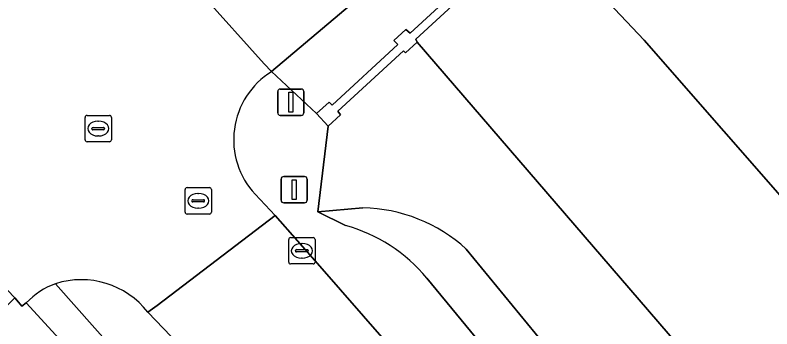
# Model space of a CAD drawing. Extents: x 160455 to 162082, y 388339 to 389736.
# Drawn here: x 160975.63 to 161004.33, y 389332.88 to 389344.78 of the extents above; entities that cross this region are included whole.
import ezdxf

# ---------------------------------------------------------------- set-up
doc = ezdxf.new("R2010")
doc.units = 0
for name, color, linetype in [('IMGEO_Berm_groen', 7, 'Continuous'), ('IMGEO_Erf', 7, 'Continuous'), ('IMGEO_Groenvoorziening', 7, 'Continuous'), ('IMGEO_Kolk', 7, 'Continuous'), ('IMGEO_Muur', 7, 'Continuous'), ('IMGEO_Oever', 7, 'Continuous'), ('IMGEO_Rijbaan_lokaal_gesloten', 7, 'Continuous'), ('IMGEO_Rioolput', 7, 'Continuous'), ('IMGEO_Verkeersbordpaal', 7, 'Continuous'), ('IMGEO_Voetpad_open', 7, 'Continuous'), ('IMGEO_Walbescherming', 7, 'Continuous'), ('IMGEO_Waterloop', 7, 'Continuous')]:
    doc.layers.add(name, color=color, linetype=linetype)

msp = doc.modelspace()

# ---------------------------------------------------------------- linework, layer by layer
at = {"layer": 'IMGEO_Berm_groen'}
msp.add_lwpolyline([(160995.223, 389348.344), (160995.607, 389348.697), (160995.773, 389348.85), (160995.634, 389349.005), (160996.097, 389349.435), (160996.238, 389349.298), (160997.349, 389350.307), (160997.246, 389350.435), (160997.709, 389350.87), (160996.556, 389352.104), (160985.356, 389342.636), (160987.062, 389341.043), (160987.534, 389341.477), (160987.648, 389341.361), (160990.138, 389343.662), (160989.996, 389343.822), (160990.443, 389344.233), (160990.608, 389344.099)], close=True, dxfattribs=at)
for points in [[(160988.155, 389336.798), (160987.113, 389337.322), (160987.498, 389340.572), (160987.062, 389341.043), (160985.356, 389342.636)], [(160984.733, 389337.986), (160985.495, 389337.186), (160987.183, 389335.252), (160989.623, 389332.458), (160992.947, 389328.819), (160999.676, 389320.917), (161010.445, 389307.838), (161014.102, 389303.265)], [(161034.588, 389279.889), (161023.354, 389294.852), (161011.949, 389309.685), (161000, 389324.175), (160991.238, 389334.8)]]:
    msp.add_lwpolyline(points, dxfattribs=at)
for centre, radius, start, end in [((160986.952, 389340.055), 3.034, 121.7415, 222.9966), ((160986.591, 389331.007), 5.998, 39.2209, 74.887)]:
    msp.add_arc(centre, radius, start, end, dxfattribs=at)
at = {"layer": 'IMGEO_Erf'}
msp.add_lwpolyline([(161036.494, 389351.527), (161026.691, 389363.068), (161024.599, 389365.42), (160996.509, 389348.305), (160996.145, 389348.083), (160995.822, 389348.459), (160995.442, 389348.111), (160999.488, 389343.83), (161005.529, 389336.927), (161010.134, 389331.479), (161015.289, 389325.152), (161017.305, 389322.446), (161020.012, 389319.187), (161027.176, 389310.211), (161036.069, 389298.807)], dxfattribs=at)
at = {"layer": 'IMGEO_Groenvoorziening'}
for points in [[(160988.818, 389337.468), (160987.113, 389337.322), (160988.155, 389336.798)], [(161090.794, 389187.019), (161090.723, 389187.167), (161091.311, 389187.458), (161091.377, 389187.322), (161093.446, 389188.332), (161090.058, 389190.13), (161071.43, 389225.591), (161057.222, 389250), (161039.616, 389276.459), (161018.814, 389304.122), (161000, 389327.052), (160992.734, 389335.908)], [(160991.238, 389334.8), (161000, 389324.175), (161011.949, 389309.685), (161023.354, 389294.852), (161034.588, 389279.889)], [(160977.158, 389334.592), (160980.937, 389330.322), (160982.435, 389331.669), (160980.665, 389333.518)]]:
    msp.add_lwpolyline(points, dxfattribs=at)
msp.add_lwpolyline([(160938.166, 389285.49), (160958.376, 389308.295), (160958.517, 389308.217), (160968.065, 389318.948), (160967.858, 389319.117), (160973.691, 389325.611), (160973.489, 389326.584), (160978.149, 389331.58), (160976.054, 389333.864), (160975.891, 389333.741), (160975.754, 389333.895), (160975.615, 389334.058), (160970.49, 389329.042), (160943.335, 389298.069), (160940.727, 389294.929), (160935.207, 389288.877), (160935.351, 389288.713)], close=True, dxfattribs=at)
for centre, radius, start, end in [((160988.715, 389331.515), 5.954, 47.5489, 89.0098), ((160986.591, 389331.007), 5.998, 39.2209, 74.887), ((160978.138, 389331.53), 3.215, 38.1974, 107.7487)]:
    msp.add_arc(centre, radius, start, end, dxfattribs=at)
at = {"layer": 'IMGEO_Kolk'}
for p, q in [((160986.079, 389336.341), (160986.931, 389336.341)), ((160986.004, 389335.415), (160986.004, 389336.267)), ((160986.492, 389336.121), (160986.517, 389336.121)), ((160987.005, 389336.267), (160987.005, 389335.415)), ((160986.263, 389335.835), (160986.263, 389335.847)), ((160986.701, 389335.798), (160986.303, 389335.798)), ((160986.306, 389335.884), (160986.704, 389335.884)), ((160986.747, 389335.847), (160986.747, 389335.835)), ((160986.515, 389335.561), (160986.49, 389335.561)), ((160986.931, 389335.341), (160986.079, 389335.341))]:
    msp.add_line(p, q, dxfattribs=at)
for points in [[(160986.079, 389336.341), (160986.931, 389336.341)], [(160986.004, 389335.415), (160986.004, 389336.267)], [(160987.005, 389336.267), (160987.005, 389335.415)], [(160986.931, 389335.341), (160986.079, 389335.341)]]:
    msp.add_lwpolyline(points, dxfattribs=at)
for centre, radius, start, end in [((160986.081, 389336.265), 0.0765, 91.552, 178.448), ((160986.081, 389336.265), 0.0765, 91.552, 178.448), ((160986.929, 389336.265), 0.0765, 1.552, 88.448), ((160986.929, 389336.265), 0.0765, 1.552, 88.448), ((160986.303, 389335.844), 0.0403, 85.8775, 175.7526), ((160986.3, 389335.834), 0.0366, 178.938, 274.7102), ((160986.704, 389335.841), 0.043, 264.8664, 352.4533), ((160986.708, 389335.846), 0.0386, 1.7309, 96.639), ((160986.081, 389335.417), 0.0765, 181.552, 268.448), ((160986.081, 389335.417), 0.0765, 181.552, 268.448), ((160986.929, 389335.417), 0.0765, 271.552, 358.448), ((160986.929, 389335.417), 0.0765, 271.552, 358.448)]:
    msp.add_arc(centre, radius, start, end, dxfattribs=at)
for centre, major_axis, ratio, start_param, end_param in [((160986.491, 389335.841), (-0.387, 0.002), 0.722429, 4.712389, 7.853982), ((160986.516, 389335.841), (-0.39, 0.002), 0.717154, 1.570796, 4.712389)]:
    msp.add_ellipse(centre, major_axis=major_axis, ratio=ratio, start_param=start_param, end_param=end_param, dxfattribs=at)
at = {"layer": 'IMGEO_Muur'}
msp.add_lwpolyline([(160995.223, 389348.344), (160990.608, 389344.099), (160990.443, 389344.233), (160989.996, 389343.822), (160990.138, 389343.662), (160987.648, 389341.361), (160987.534, 389341.477), (160987.062, 389341.043), (160987.498, 389340.572), (160987.97, 389341.004), (160987.862, 389341.135), (160990.363, 389343.427), (160990.432, 389343.351), (160990.875, 389343.757), (160990.829, 389343.867), (160995.442, 389348.111)], dxfattribs=at)
at = {"layer": 'IMGEO_Oever'}
for points in [[(161004.297, 389328.169), (161000, 389333.16), (160990.875, 389343.757), (160990.432, 389343.351), (160990.363, 389343.427), (160987.862, 389341.135), (160987.97, 389341.004), (160987.498, 389340.572), (160987.113, 389337.322), (160988.818, 389337.468)], [(160992.734, 389335.908), (161000, 389327.052), (161018.814, 389304.122), (161039.616, 389276.459), (161057.222, 389250), (161071.43, 389225.591), (161090.058, 389190.13), (161093.446, 389188.332), (161094.429, 389188.812), (161094.381, 389188.911), (161095.137, 389189.152), (161077.715, 389221.935)]]:
    msp.add_lwpolyline(points, dxfattribs=at)
msp.add_arc((160988.715, 389331.515), 5.954, 47.5489, 89.0098, dxfattribs=at)
at = {"layer": 'IMGEO_Rijbaan_lokaal_gesloten'}
msp.add_lwpolyline([(161022.244, 389367.801), (161022.01, 389368.151), (161019.381, 389370.829), (161013.626, 389367.649), (161007.24, 389363.98), (161005.272, 389362.683), (161000.026, 389359.608), (160997.521, 389358.088), (160995.88, 389356.804), (160993.744, 389355.113), (160991.901, 389353.654), (160991.568, 389353.414), (160991.427, 389353.288), (160990.951, 389352.865), (160986.877, 389349.235), (160986.338, 389348.755), (160982.738, 389345.549), (160985.07, 389342.932), (160985.356, 389342.636), (160996.556, 389352.104), (160999.554, 389354.405)], close=True, dxfattribs=at)
for points in [[(160985.356, 389342.636), (160985.07, 389342.932), (160982.738, 389345.549)], [(160973.773, 389338.152), (160973.065, 389337.082), (160972.873, 389336.853), (160973.044, 389336.705), (160973.178, 389336.604), (160975.615, 389334.058), (160975.754, 389333.895), (160975.891, 389333.741), (160976.054, 389333.864)], [(160980.665, 389333.518), (160981.011, 389333.766), (160985.495, 389337.186), (160984.733, 389337.986)], [(160992.947, 389328.819), (160989.623, 389332.458), (160987.183, 389335.252), (160985.495, 389337.186), (160981.011, 389333.766), (160980.665, 389333.518), (160982.435, 389331.669), (160990.407, 389322.672), (160992.662, 389320.019), (160994.046, 389318.345), (160994.591, 389317.722), (160996.822, 389315.048), (161000, 389311.319), (161005.956, 389303.867), (161007.434, 389301.957), (161009.544, 389299.164), (161015.335, 389291.353), (161019.473, 389285.581), (161021.448, 389282.698), (161027.357, 389273.826), (161029.39, 389270.646), (161031.26, 389267.671)]]:
    msp.add_lwpolyline(points, dxfattribs=at)
for centre, radius, start, end in [((160986.952, 389340.055), 3.034, 121.7415, 222.9966), ((160978.138, 389331.53), 3.215, 38.1974, 107.7487), ((160978.129, 389331.919), 2.844, 109.957, 136.8463)]:
    msp.add_arc(centre, radius, start, end, dxfattribs=at)
at = {"layer": 'IMGEO_Rioolput'}
for p, q in [((160978.358, 389340.977), (160979.21, 389340.977)), ((160978.283, 389340.051), (160978.283, 389340.903)), ((160978.771, 389340.757), (160978.796, 389340.757)), ((160979.284, 389340.903), (160979.284, 389340.051)), ((160978.542, 389340.471), (160978.542, 389340.483)), ((160978.98, 389340.434), (160978.582, 389340.434)), ((160978.585, 389340.52), (160978.983, 389340.52)), ((160979.026, 389340.483), (160979.026, 389340.471)), ((160978.794, 389340.197), (160978.769, 389340.197)), ((160979.21, 389339.977), (160978.358, 389339.977)), ((160982.075, 389337.31), (160982.075, 389338.162)), ((160982.15, 389338.236), (160983.002, 389338.236)), ((160983.076, 389338.162), (160983.076, 389337.31)), ((160982.377, 389337.779), (160982.775, 389337.779)), ((160982.563, 389338.016), (160982.588, 389338.016)), ((160982.334, 389337.73), (160982.334, 389337.742)), ((160982.772, 389337.693), (160982.374, 389337.693)), ((160982.818, 389337.742), (160982.818, 389337.73)), ((160983.002, 389337.236), (160982.15, 389337.236)), ((160982.586, 389337.456), (160982.561, 389337.456))]:
    msp.add_line(p, q, dxfattribs=at)
for points in [[(160978.358, 389340.977), (160979.21, 389340.977)], [(160978.283, 389340.051), (160978.283, 389340.903)], [(160979.284, 389340.903), (160979.284, 389340.051)], [(160979.21, 389339.977), (160978.358, 389339.977)], [(160982.075, 389337.31), (160982.075, 389338.162)], [(160982.15, 389338.236), (160983.002, 389338.236)], [(160983.076, 389338.162), (160983.076, 389337.31)], [(160983.002, 389337.236), (160982.15, 389337.236)]]:
    msp.add_lwpolyline(points, dxfattribs=at)
for centre, radius, start, end in [((160978.36, 389340.901), 0.0765, 91.552, 178.448), ((160978.36, 389340.901), 0.0765, 91.552, 178.448), ((160979.208, 389340.901), 0.0765, 1.552, 88.448), ((160979.208, 389340.901), 0.0765, 1.552, 88.448), ((160978.582, 389340.48), 0.0403, 85.8775, 175.7526), ((160978.579, 389340.47), 0.0366, 178.938, 274.7102), ((160978.983, 389340.477), 0.043, 264.8664, 352.4533), ((160978.987, 389340.482), 0.0386, 1.7309, 96.639), ((160978.36, 389340.053), 0.0765, 181.552, 268.448), ((160978.36, 389340.053), 0.0765, 181.552, 268.448), ((160979.208, 389340.053), 0.0765, 271.552, 358.448), ((160979.208, 389340.053), 0.0765, 271.552, 358.448), ((160982.152, 389338.16), 0.0765, 91.552, 178.448), ((160982.152, 389338.16), 0.0765, 91.552, 178.448), ((160983, 389338.16), 0.0765, 1.552, 88.448), ((160983, 389338.16), 0.0765, 1.552, 88.448), ((160982.374, 389337.739), 0.0403, 85.8775, 175.7526), ((160982.779, 389337.741), 0.0386, 1.7309, 96.639), ((160982.371, 389337.729), 0.0366, 178.938, 274.7102), ((160982.775, 389337.736), 0.043, 264.8664, 352.4533), ((160982.152, 389337.312), 0.0765, 181.552, 268.448), ((160982.152, 389337.312), 0.0765, 181.552, 268.448), ((160983, 389337.312), 0.0765, 271.552, 358.448), ((160983, 389337.312), 0.0765, 271.552, 358.448)]:
    msp.add_arc(centre, radius, start, end, dxfattribs=at)
for centre, major_axis, ratio, start_param, end_param in [((160978.77, 389340.477), (-0.387, 0.002), 0.722429, 4.712389, 7.853982), ((160978.795, 389340.477), (-0.39, 0.002), 0.717154, 1.570796, 4.712389), ((160982.562, 389337.736), (-0.387, 0.002), 0.722429, 4.712389, 7.853982), ((160982.587, 389337.736), (-0.39, 0.002), 0.717154, 1.570796, 4.712389)]:
    msp.add_ellipse(centre, major_axis=major_axis, ratio=ratio, start_param=start_param, end_param=end_param, dxfattribs=at)
at = {"layer": 'IMGEO_Verkeersbordpaal'}
for p, q in [((160985.587, 389341.077), (160985.587, 389341.877)), ((160985.587, 389341.877), (160985.587, 389341.077)), ((160985.687, 389341.977), (160986.477, 389341.977)), ((160986.477, 389341.977), (160985.687, 389341.977)), ((160986.577, 389341.877), (160986.577, 389341.077)), ((160986.577, 389341.077), (160986.577, 389341.877)), ((160986.477, 389340.977), (160985.687, 389340.977)), ((160985.687, 389340.977), (160986.477, 389340.977)), ((160985.816, 389338.66), (160986.606, 389338.66)), ((160986.606, 389338.66), (160985.816, 389338.66)), ((160985.716, 389337.76), (160985.716, 389338.56)), ((160985.716, 389338.56), (160985.716, 389337.76)), ((160986.706, 389338.56), (160986.706, 389337.76)), ((160986.706, 389337.76), (160986.706, 389338.56)), ((160986.606, 389337.66), (160985.816, 389337.66)), ((160985.816, 389337.66), (160986.606, 389337.66))]:
    msp.add_line(p, q, dxfattribs=at)
for points in [[(160986.007, 389341.852), (160986.157, 389341.852), (160986.157, 389341.102), (160986.007, 389341.102), (160986.007, 389341.852)], [(160986.136, 389338.535), (160986.286, 389338.535), (160986.286, 389337.785), (160986.136, 389337.785), (160986.136, 389338.535)]]:
    msp.add_lwpolyline(points, dxfattribs=at)
for centre, start, end in [((160985.687, 389341.877), 90, 180), ((160985.687, 389341.877), 90, 180), ((160986.477, 389341.877), 0, 90), ((160986.477, 389341.877), 360, 90), ((160985.687, 389341.077), 180, 270), ((160985.687, 389341.077), 180, 270), ((160986.477, 389341.077), 270, 0), ((160986.477, 389341.077), 270, 0), ((160985.816, 389338.56), 90, 180), ((160985.816, 389338.56), 90, 180), ((160986.606, 389338.56), 0, 90), ((160986.606, 389338.56), 360, 90), ((160985.816, 389337.76), 180, 270), ((160985.816, 389337.76), 180, 270), ((160986.606, 389337.76), 270, 0), ((160986.606, 389337.76), 270, 0)]:
    msp.add_arc(centre, 0.1, start, end, dxfattribs=at)
at = {"layer": 'IMGEO_Voetpad_open'}
for points in [[(160980.937, 389330.322), (160977.158, 389334.592)], [(160976.054, 389333.864), (160978.149, 389331.58), (160978.659, 389331.024), (160979.322, 389330.301)]]:
    msp.add_lwpolyline(points, dxfattribs=at)
msp.add_arc((160978.129, 389331.919), 2.844, 109.957, 136.8463, dxfattribs=at)
at = {"layer": 'IMGEO_Walbescherming'}
msp.add_lwpolyline([(161100.763, 389191.932), (161096.675, 389200.02), (161084.782, 389222.663), (161078.237, 389234.57), (161066.933, 389253.374), (161058.771, 389266.28), (161051.454, 389277.313), (161047.736, 389282.751), (161039.725, 389293.913), (161036.069, 389298.807), (161027.176, 389310.211), (161020.012, 389319.187), (161017.305, 389322.446), (161015.289, 389325.152), (161010.134, 389331.479), (161005.529, 389336.927), (160999.488, 389343.83), (160995.442, 389348.111)], dxfattribs=at)
at = {"layer": 'IMGEO_Waterloop'}
for points in [[(160999.488, 389343.83), (160995.442, 389348.111), (160990.829, 389343.867), (160990.875, 389343.757), (161000, 389333.16), (161004.297, 389328.169)], [(161077.715, 389221.935), (161095.137, 389189.152), (161100.763, 389191.932), (161096.675, 389200.02), (161084.782, 389222.663), (161078.237, 389234.57), (161066.933, 389253.374), (161058.771, 389266.28), (161051.454, 389277.313), (161047.736, 389282.751), (161039.725, 389293.913), (161036.069, 389298.807), (161027.176, 389310.211), (161020.012, 389319.187), (161017.305, 389322.446), (161015.289, 389325.152), (161010.134, 389331.479), (161005.529, 389336.927), (160999.488, 389343.83)]]:
    msp.add_lwpolyline(points, dxfattribs=at)

doc.saveas('drawing.dxf')
